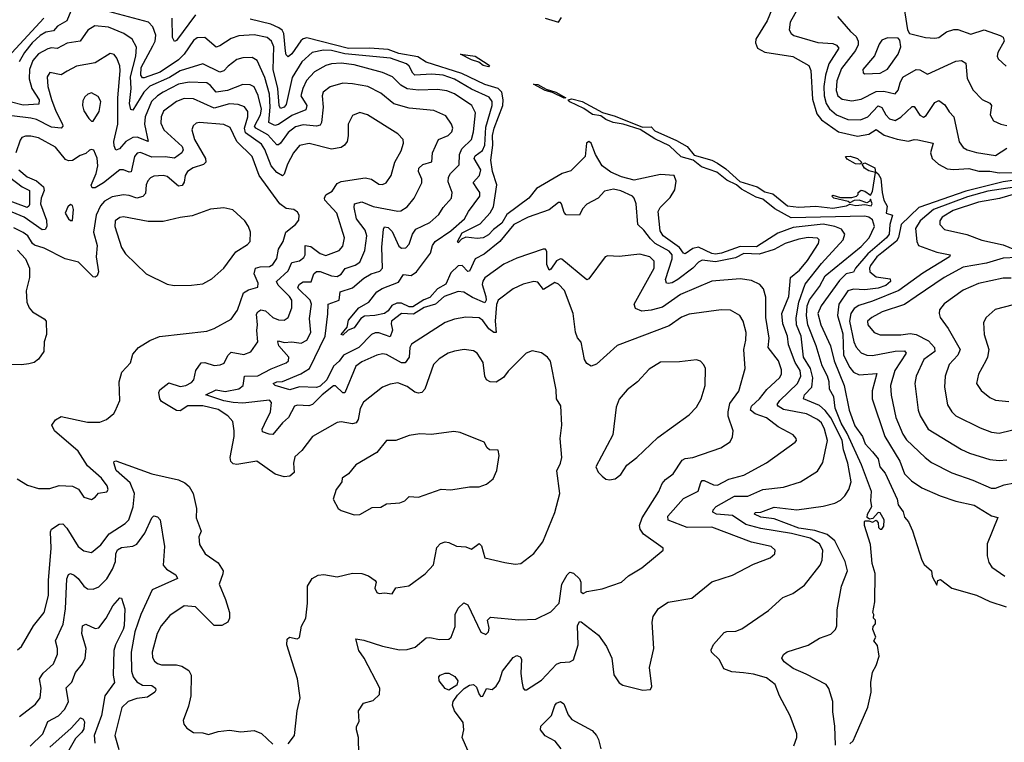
# Model space of a CAD drawing. Extents: x 1443846 to 1577407, y 839182 to 927291.
# Tile 371 of 535: x 1539576 to 1544782, y 868600 to 872418. Entities that reach past the tile are written whole.
import ezdxf

# ---------------------------------------------------------------- set-up
doc = ezdxf.new("R2010")
doc.units = 0

msp = doc.modelspace()

# ---------------------------------------------------------------- linework, layer by layer
at = {"layer": '0CON20XD'}
for points in [[(1544242.2, 872545), (1544270, 872365), (1544280, 872345), (1544365, 872323.1), (1544415, 872320.4), (1544435, 872323.6), (1544476.6, 872353.4), (1544515, 872365.3), (1544535.3, 872365.3), (1544605, 872341.1), (1544675, 872363.9), (1544760, 872335), (1544776.5, 872325), (1544780.9, 872305), (1544747.5, 872245), (1544744.4, 872225), (1544750.2, 872210.2), (1544792.1, 872172.1)], [(1543574.6, 872525), (1543528.2, 872411.8), (1543468.5, 872315), (1543466.2, 872295), (1543476.5, 872266.5), (1543515, 872246.8), (1543663.2, 872223.2), (1543748.9, 872175), (1543758.7, 872148.7), (1543767, 871997), (1543790.5, 871920.5), (1543815, 871889), (1543904.9, 871824.9), (1544005, 871802.8), (1544065, 871813.6), (1544105, 871837.7), (1544147.5, 871807.5), (1544215, 871786.2), (1544275, 871775.3), (1544305, 871785.4), (1544323.8, 871783.8), (1544405, 871765.6), (1544391.5, 871715), (1544400, 871685), (1544433.5, 871655), (1544479.3, 871629.3), (1544515, 871625.7), (1544595, 871631.1), (1544647.9, 871617.9), (1544705, 871617.1), (1544755, 871607.9), (1544835, 871609.6)], [(1543706.9, 872505), (1543650.4, 872405), (1543644.4, 872365), (1543654.2, 872345), (1543668.8, 872335), (1543796.6, 872296.6), (1543875, 872291.6), (1543895, 872283.1), (1543907.2, 872267.2), (1543853.7, 872185), (1543836.1, 872123.9), (1543828.1, 872065), (1543829.2, 872015), (1543840, 871975), (1543857.3, 871947.3), (1543895, 871915.2), (1543955, 871890.2), (1544021.9, 871888.1), (1544061.1, 871905), (1544115, 871962.7), (1544133.6, 871953.6), (1544155, 871914.6), (1544175, 871893.8), (1544205, 871885.4), (1544235, 871903.5), (1544295, 871959.1), (1544305, 871959.1), (1544335, 871913.3), (1544355, 871903.5), (1544368.7, 871911.3), (1544415, 871980), (1544435, 871990), (1544467.8, 871967.7), (1544490.2, 871930.2), (1544514.4, 871904.4), (1544542.7, 871772.7), (1544565, 871742.9), (1544585, 871730), (1544635, 871716.2), (1544735, 871699.5), (1544795, 871739.6)], [(1539855, 872484.4), (1539825, 872411.8), (1539776.2, 872383.8), (1539755, 872358.6), (1539715, 872352.4), (1539685, 872334.4), (1539642.2, 872295), (1539602.3, 872245), (1539572.5, 872195)], [(1542910.5, 871260.5), (1542876.3, 871306.3), (1542844.5, 871335), (1542835.4, 871445.4), (1542825.5, 871475), (1542815.8, 871485.8), (1542755, 871512.8), (1542715, 871522.5), (1542667.7, 871512.3), (1542635, 871474.4), (1542575, 871443.8), (1542552.3, 871417.7), (1542535, 871384.4), (1542465, 871387.5), (1542455, 871398.8), (1542440.5, 871445), (1542435, 871451.9), (1542425, 871451.8), (1542375, 871413.5), (1542264.4, 871375), (1542187.9, 871335), (1542114.7, 871245), (1542031.2, 871178.8), (1541985, 871154), (1541955, 871088.5), (1541945, 871087.5), (1541915, 871118.9), (1541895, 871117.4), (1541855, 871080), (1541829.2, 871020.8), (1541785, 870994.9), (1541745, 870950), (1541712.2, 870937.8), (1541655, 870900.4), (1541635, 870900.1), (1541595, 870919.2), (1541569.5, 870920.5), (1541543.2, 870906.8), (1541525, 870879.2), (1541505, 870865.6), (1541454.2, 870854.2), (1541398.4, 870851.6), (1541380.5, 870839.5), (1541345, 870790), (1541312.1, 870777.9), (1541285, 870750.8), (1541275.8, 870755), (1541307.4, 870792.6), (1541315, 870830.5), (1541369.7, 870895), (1541422.5, 870925), (1541465, 870980), (1541492.3, 870997.7), (1541578.4, 871031.6), (1541605, 871071.5), (1541645, 871066.8), (1541673.2, 871085), (1541747.3, 871185), (1541759.4, 871225), (1541773.3, 871245), (1541855, 871301.6), (1541928.1, 871365), (1541948.4, 871405), (1542009.4, 871485), (1542009.6, 871505), (1541997, 871523), (1541973.2, 871556.8), (1542006.7, 871595), (1542013.9, 871625), (1541979.2, 871685), (1541985, 871698.7), (1542023.7, 871726.3), (1542035.1, 871754.9), (1542040.8, 871849.2), (1542074.4, 871965), (1542073.9, 871985), (1542057.6, 872007.6), (1541965, 872051.3), (1541875, 872103.9), (1541815, 872124.8), (1541755, 872129.7), (1541665.5, 872125.5), (1541654.6, 872134.6), (1541635, 872172.5), (1541620.4, 872185), (1541535.8, 872215), (1541295, 872237.8), (1541225, 872254.9), (1541182.7, 872257.3), (1541122.7, 872245), (1541067.2, 872195), (1541017.5, 872112.5), (1540985, 871970), (1540974.5, 871955), (1540955, 871948.9), (1540947.8, 871965), (1540940.8, 872055), (1540915.8, 872155), (1540918.9, 872275), (1540907.1, 872305), (1540884.4, 872324.4), (1540815, 872338.3), (1540735, 872332.8), (1540695, 872317.8), (1540635, 872278.9), (1540615, 872272.7), (1540555, 872323.8), (1540515, 872322), (1540495, 872307.3), (1540446.2, 872235), (1540415.2, 872205), (1540319.3, 872140.7), (1540235, 872110.3), (1540225, 872110), (1540216.9, 872125), (1540218, 872165), (1540279.4, 872279.4), (1540292, 872305), (1540295.2, 872335.2), (1540280.8, 872380.9), (1540256.9, 872405), (1540045, 872461.7)], [(1540505, 872443.1), (1540405, 872308.6), (1540395, 872302.5), (1540383.2, 872323.2), (1540382.6, 872425)], [(1543900, 872435), (1543967.8, 872355), (1543998.1, 872328.1), (1544009.2, 872305), (1544008.5, 872285), (1543995.1, 872254.9), (1543920.8, 872159.2), (1543896.2, 872095), (1543892.9, 872042.9), (1543900.9, 872015), (1543925, 871997.6), (1543975, 871988.2), (1544025, 871998.6), (1544105, 872038.5), (1544145, 872040.5), (1544205, 872026.7), (1544221.5, 872045), (1544230.9, 872085), (1544245, 872113.3), (1544315, 872153.8), (1544335, 872153.6), (1544375, 872129.5), (1544525, 872198.2), (1544555, 872201.9), (1544578.2, 872188.2), (1544586.3, 872106.3), (1544617.1, 872045), (1544665, 871996.5), (1544705, 871976.9), (1544714.5, 871965), (1544707.5, 871915), (1544725, 871884), (1544763.3, 871865), (1544795, 871859.1)], [(1541785, 872049.8), (1541684.8, 872045.2), (1541625, 872052.9), (1541592, 872072), (1541546.7, 872116.7), (1541495, 872138.3), (1541345, 872179.3), (1541275, 872187.6), (1541225, 872184.2), (1541194.4, 872175), (1541135, 872142.4), (1541092.8, 872097.2), (1541072.3, 872055), (1541062.5, 872015), (1541093.9, 871965), (1541088.3, 871941.7), (1541015, 871911.5), (1540945, 871864.8), (1540925, 871858.4), (1540893.5, 871875), (1540900.7, 871955), (1540897.6, 872025), (1540872.5, 872112.5), (1540831.9, 872201.9), (1540805, 872218), (1540755, 872216.9), (1540725, 872206.6), (1540677.5, 872172.5), (1540655, 872147.1), (1540635, 872140), (1540545, 872184.2), (1540425, 872147.2), (1540367.3, 872112.7), (1540265, 872067), (1540232, 872035), (1540175, 871938.9), (1540163.9, 871943.9), (1540156.2, 871975), (1540165.2, 872055), (1540161.1, 872115), (1540190.7, 872225), (1540193.2, 872273.2), (1540171.2, 872315), (1540126.7, 872345), (1540045, 872378.3), (1539974.1, 872385.9), (1539936.7, 872363.3), (1539895, 872303.9), (1539826.7, 872293.3), (1539775, 872264.7), (1539745, 872269.1), (1539725, 872264.1), (1539675, 872236.7), (1539645, 872201.8), (1539627.5, 872155), (1539626.3, 872105), (1539640.2, 872055), (1539679.8, 871995), (1539677.7, 871972.3), (1539595, 871966.8), (1539525, 871983.4)], [(1539703.8, 872425), (1539535, 872242.7)], [(1543888.9, 868585), (1543886.5, 868685), (1543875, 868760), (1543875.5, 868815), (1543853.7, 868883.7), (1543840.8, 868905), (1543735, 868960.4), (1543665, 868989.6), (1543617.1, 869025), (1543606, 869045), (1543615, 869063.3), (1543633.2, 869076.8), (1543745, 869113.5), (1543805, 869149.4), (1543865, 869171.8), (1543888.9, 869195), (1543896.2, 869215), (1543898.9, 869298.9), (1543920.9, 869425), (1543952.5, 869505), (1543941.1, 869555), (1543885.6, 869665), (1543845, 869697), (1543779.5, 869719.5), (1543695, 869731.9), (1543565, 869780.6), (1543495, 869790), (1543461.1, 869805), (1543465, 869813.8), (1543495, 869816), (1543565, 869842.5), (1543685, 869827.6), (1543825, 869848), (1543885, 869863.8), (1543915, 869879.6), (1543938.8, 869901.2), (1543960, 869935), (1543971.6, 869975), (1543954.4, 870075), (1543931, 870145), (1543924.8, 870195.2), (1543865, 870313.2), (1543835, 870352.8), (1543805, 870379.3), (1543719.6, 870415), (1543725.2, 870435), (1543764.3, 870475.7), (1543768.9, 870525), (1543756.8, 870575), (1543720.3, 870635), (1543707.3, 870745), (1543682.5, 870805), (1543682, 870842), (1543695.1, 870924.9), (1543729.1, 871020.9), (1543815, 871129.8), (1543930.5, 871255), (1543938.6, 871285), (1543920.4, 871310.4), (1543885.4, 871325.4), (1543825, 871337.4), (1543665, 871320.4), (1543585, 871289.2), (1543472.4, 871217.6), (1543385, 871219.2), (1543286.3, 871183.7), (1543255, 871178.8), (1543235, 871182.4), (1543164.6, 871215.4), (1543135, 871209.4), (1543095, 871180.7), (1543085, 871183.3), (1543064.6, 871214.6), (1542978.3, 871275), (1542961.6, 871301.6), (1542952.4, 871405), (1542962.8, 871425), (1543015, 871478.9), (1543040.4, 871519.6), (1543046.4, 871565), (1543036.9, 871595), (1542965, 871600.5), (1542825, 871569), (1542757.7, 871587.7), (1542702.1, 871612.1), (1542655.8, 871645), (1542621.2, 871705), (1542597.9, 871765), (1542585, 871774.5), (1542573.1, 871765), (1542565, 871694.2), (1542490.6, 871619.4), (1542445, 871605.3), (1542309.4, 871525), (1542267.8, 871475), (1542151.4, 871388.6), (1542125, 871342.8), (1542080.3, 871309.7), (1542055, 871281.8), (1542026.7, 871265), (1541995, 871262.1), (1541935, 871268.2), (1541912.4, 871257.6), (1541895, 871238.8), (1541890, 871245), (1541915, 871291.3), (1542011, 871339), (1542063, 871397), (1542080.4, 871429.6), (1542098.9, 871545), (1542076.3, 871615), (1542067.2, 871675), (1542078.2, 871755), (1542075.3, 871805), (1542084.8, 871845.2), (1542130.4, 871965), (1542132.6, 871995), (1542124.9, 872034.9), (1542105, 872053.6), (1542034.8, 872074.8), (1541912.9, 872132.8), (1541725, 872192.7), (1541681.8, 872221.8), (1541580.3, 872239.7), (1541525, 872260.1), (1541425, 872267.2), (1541315, 872265.3), (1541095, 872322.8), (1541075, 872317.3), (1541063.2, 872306.8), (1541015, 872237.5), (1540995, 872221.4), (1540985, 872232.5), (1540980.7, 872250.7), (1540973.4, 872345), (1540963.3, 872363.3), (1540945.8, 872375), (1540903.4, 872393.4), (1540795, 872421.2)], [(1542355, 872426.6), (1542425, 872404.5), (1542441.3, 872428.7)], [(1544045, 872131.1), (1544125, 872134.8), (1544163.7, 872156.3), (1544220, 872235), (1544234.5, 872275), (1544229.7, 872309.7), (1544220.5, 872320.5), (1544165, 872321.1), (1544135, 872308.8), (1544120.8, 872289.2), (1544095, 872227.3), (1544034.4, 872155), (1544035, 872136.7), (1544045, 872131.1)], [(1541369.2, 868535), (1541367.1, 868625), (1541356, 868665), (1541356.7, 868683.3), (1541370.7, 868709.3), (1541366.7, 868765), (1541393.3, 868806.7), (1541445, 868820), (1541478.3, 868851.7), (1541480, 868885), (1541397.5, 869045), (1541370, 869085), (1541353.8, 869146.2), (1541395, 869140), (1541495, 869107.7), (1541585, 869087.8), (1541625, 869090.8), (1541667.3, 869102.7), (1541725, 869152), (1541745, 869153.8), (1541795, 869142.9), (1541845.5, 869144.5), (1541858.1, 869155), (1541878, 869212), (1541878.8, 869275), (1541895, 869308.1), (1541925, 869336), (1541945, 869326), (1542015, 869181.9), (1542040.7, 869169.3), (1542055, 869182.5), (1542057.9, 869202.1), (1542049.2, 869245), (1542065, 869261.4), (1542215, 869247.3), (1542305, 869250), (1542385, 869288.2), (1542429.1, 869335), (1542442.3, 869435), (1542470, 869485), (1542485, 869498), (1542505, 869493.8), (1542535, 869463.8), (1542542.9, 869445), (1542542.9, 869395), (1542555, 869386), (1542575, 869395.8), (1542655, 869410.6), (1542758.8, 869445), (1542795, 869479.2), (1542865, 869522), (1542977.5, 869615), (1542977.5, 869625), (1542966.7, 869635), (1542875, 869700), (1542856.8, 869725), (1542852.4, 869745), (1542866.7, 869785), (1542954.6, 869925), (1542973, 869967), (1542991, 869989), (1543031.6, 870018.4), (1543079.2, 870090.9), (1543095, 870100), (1543135, 870103.8), (1543283.8, 870155), (1543332.6, 870187.4), (1543345.5, 870214.5), (1543348.9, 870245), (1543322.4, 870322.4), (1543322.4, 870345), (1543331, 870389), (1543377.9, 870455), (1543411.1, 870575), (1543404.6, 870675), (1543416.1, 870725), (1543417.3, 870765), (1543401.2, 870825), (1543384.3, 870855), (1543335, 870883.3), (1543284.5, 870885.5), (1543115, 870862), (1543075, 870846.8), (1543009.6, 870800.4), (1542735, 870695.5), (1542625, 870597.1), (1542597.3, 870587.3), (1542575, 870600.8), (1542561.5, 870621.5), (1542545, 870713.3), (1542525, 870736.2), (1542515, 870766.2), (1542501.7, 870865), (1542456.4, 870986.4), (1542425, 871020), (1542405, 871029.1), (1542345, 870992.6), (1542315, 871030.6), (1542295, 871035.3), (1542238.8, 871021.2), (1542185, 870996), (1542105, 870936.5), (1542097.3, 870912.7), (1542090.3, 870825), (1542095.3, 870765), (1542082.5, 870765), (1542055.7, 870785), (1542025, 870828.4), (1542005, 870842.7), (1541935, 870846), (1541875.3, 870834.7), (1541825, 870817.3), (1541646.9, 870703.1), (1541638.4, 870685), (1541634.8, 870635), (1541615, 870605.2), (1541595, 870605.2), (1541515, 870649.4), (1541495, 870652.5), (1541465, 870644.7), (1541385, 870609.3), (1541353.5, 870586.5), (1541295, 870445.5), (1541285, 870445.4), (1541245, 870482.7), (1541235, 870484), (1541174.7, 870435), (1541125, 870384.1), (1541105, 870376.9), (1541045, 870380.7), (1541029.4, 870375), (1540996.6, 870315), (1540965, 870287.4), (1540915, 870226.4), (1540895, 870227.1), (1540859.8, 870239.8), (1540857.3, 870255), (1540870.1, 870279.9), (1540902.2, 870345), (1540907.1, 870395), (1540897.6, 870407.6), (1540755, 870391.6), (1540705, 870394.3), (1540655, 870403.1), (1540560, 870435), (1540615, 870462.8), (1540662.4, 870452.4), (1540735, 870466.9), (1540758.4, 870485), (1540765.4, 870534.6), (1540835, 870536.4), (1540905, 870573), (1540985.6, 870605), (1540997.1, 870615), (1540999.4, 870635), (1540946.8, 870695), (1540940.8, 870715), (1540945, 870720.5), (1540975, 870712.8), (1541015, 870716.1), (1541065, 870708.6), (1541095, 870723.9), (1541115.7, 870765), (1541108.7, 870838.7), (1541119.4, 870915), (1541112.2, 870935), (1541050.8, 870995), (1541045.9, 871005), (1541055, 871019.6), (1541075, 871033.4), (1541117.3, 871032.7), (1541131.5, 871075), (1541145, 871087.1), (1541165, 871086.9), (1541225, 871063.6), (1541255, 871061.7), (1541275, 871073.8), (1541297.2, 871102.8), (1541349.9, 871120.1), (1541375, 871136.5), (1541401.5, 871198.5), (1541411.4, 871275), (1541403.5, 871305), (1541357.3, 871365), (1541344.1, 871425.9), (1541345.4, 871444.6), (1541385.3, 871455.3), (1541445, 871431.2), (1541575, 871405.3), (1541592, 871408), (1541625, 871428.9), (1541662.2, 871475), (1541703.1, 871555), (1541701.6, 871575), (1541684.7, 871615), (1541686.3, 871633.7), (1541707.4, 871652.6), (1541755, 871666.7), (1541758.9, 871715), (1541790.6, 871785), (1541841.1, 871805), (1541860.8, 871825), (1541865.3, 871845), (1541860, 871865), (1541829.9, 871909.9), (1541765, 871937.2), (1541635, 871950), (1541555, 871972.7), (1541485, 872029.6), (1541417.5, 872065), (1541335, 872079.7), (1541285, 872081.8), (1541217.7, 872062.3), (1541181.1, 872035), (1541174.6, 872015), (1541180, 871955), (1541172.5, 871875), (1541165, 871860), (1541144.7, 871855.3), (1541075, 871861.7), (1541035, 871850.8), (1540995, 871822.5), (1540954.6, 871765), (1540945, 871756.1), (1540935, 871756.8), (1540888.9, 871808.9), (1540824.3, 871844.3), (1540818.4, 871855), (1540848.7, 871915), (1540854, 871945), (1540836.7, 872016.7), (1540815, 872063.5), (1540794, 872074), (1540755, 872074.7), (1540675, 872043), (1540615, 872034.7), (1540585, 872069.7), (1540565, 872083.6), (1540471.9, 872088.1), (1540415, 872077.5), (1540333.9, 872035), (1540304.1, 872015.9), (1540272.3, 871985), (1540239.3, 871905), (1540235.2, 871865), (1540255.4, 871774.6), (1540196.4, 871796.4), (1540175, 871795.6), (1540136.5, 871773.5), (1540104.3, 871735), (1540085, 871728.6), (1540075, 871751.2), (1540073.6, 871775), (1540094.4, 871865), (1540095.5, 872005), (1540106.8, 872146.8), (1540105, 872173.8), (1540090.5, 872215), (1540075, 872233.1), (1540055, 872238.5), (1539975, 872190), (1539877.1, 872172.9), (1539826.7, 872145), (1539795, 872126.9), (1539735, 872139.4), (1539721.1, 872115), (1539724.7, 872065), (1539744.7, 871995.3), (1539767.1, 871935), (1539802.7, 871865), (1539804.4, 871855), (1539796.2, 871845), (1539745, 871850.6), (1539665, 871889.8), (1539635, 871897.3), (1539535, 871909.1)], [(1542055, 872169.2), (1542027.1, 872175), (1542003, 872193), (1541964.3, 872205), (1541907.5, 872235), (1541985, 872224.6), (1542048.2, 872185), (1542060, 872175), (1542055, 872169.2)], [(1542455, 872002.5), (1542393, 872033), (1542355, 872043.8), (1542293, 872077), (1542315, 872076), (1542360.3, 872050.3), (1542411.2, 872035), (1542463.3, 872005), (1542455, 872002.5)], [(1539965, 871881.2), (1539996.7, 871933.3), (1540004.4, 871985), (1539991.7, 872011.7), (1539955, 872031.4), (1539936.2, 872025), (1539920.2, 872009.8), (1539910.2, 871989.8), (1539907.5, 871965), (1539915, 871936.2), (1539940.8, 871895), (1539955, 871881.2), (1539965, 871881.2)], [(1541946.3, 868556.3), (1541916.2, 868625), (1541924.7, 868665.3), (1541920.9, 868705), (1541875.8, 868765), (1541863.8, 868795), (1541868.4, 868815), (1541890.7, 868849.3), (1541925.3, 868884.7), (1541955, 868902.2), (1541975, 868904.4), (1541990.8, 868890.8), (1542005, 868852.5), (1542015, 868842.2), (1542025, 868843.3), (1542045, 868883.3), (1542075, 868878.5), (1542095, 868895.5), (1542112.8, 868925), (1542129.4, 868975), (1542185, 869048), (1542205, 869058.8), (1542222, 869052), (1542228.7, 869038.7), (1542225.4, 868965), (1542230.2, 868920.2), (1542238.8, 868885), (1542245, 868876.7), (1542255, 868876.7), (1542335, 868928.5), (1542415, 869012.2), (1542435, 869020.6), (1542485, 869025.6), (1542504.4, 869035.6), (1542529.2, 869115), (1542524.6, 869215.4), (1542535, 869237.1), (1542545, 869235.7), (1542636.3, 869166.4), (1542679.5, 869105), (1542706.7, 869045), (1542716.6, 868956.6), (1542745, 868913.3), (1542765, 868901.2), (1542870, 868875), (1542910.7, 868879.3), (1542918.8, 868895), (1542905.8, 868995), (1542928, 869095), (1542920.8, 869235), (1542925.8, 869265), (1542953, 869307), (1543005, 869340), (1543129.1, 869360.9), (1543235, 869448), (1543345, 869482.5), (1543455, 869540), (1543543.3, 869575), (1543568.8, 869595), (1543571.2, 869615), (1543548.8, 869635), (1543445, 869656.9), (1543235, 869736.7), (1543105, 869734.8), (1543003.9, 869773.9), (1543002.9, 869795), (1543085, 869887.5), (1543163.5, 869926.5), (1543176.9, 869973.1), (1543185, 869982.2), (1543195, 869982.9), (1543245, 869959.2), (1543265, 869958.8), (1543325, 869990.7), (1543405, 870011.8), (1543525, 870076.5), (1543676.2, 870185), (1543683.8, 870195), (1543682, 870205), (1543665, 870224.2), (1543587.1, 870267.1), (1543523.9, 870313.9), (1543464.5, 870334.5), (1543440, 870355), (1543445.4, 870375), (1543487.6, 870415), (1543526.2, 870463.8), (1543593.8, 870525), (1543603.2, 870545), (1543603, 870567), (1543587.3, 870615), (1543533.9, 870685), (1543538.9, 870735), (1543521.1, 870845), (1543521.3, 870951.3), (1543508.5, 870995), (1543489.1, 871019.1), (1543445, 871039.1), (1543385, 871049.2), (1543235, 871036.9), (1543069.1, 870965), (1542975, 870899.3), (1542915, 870883.1), (1542865, 870877.6), (1542831.7, 870891.7), (1542824.7, 870915), (1542931.3, 871105), (1542931.3, 871141.3), (1542907.1, 871165), (1542855, 871178), (1542745, 871167.1), (1542685, 871170.8), (1542671.2, 871165), (1542585, 871048.6), (1542575, 871042.9), (1542443.1, 871153.1), (1542435, 871154.7), (1542415, 871143.9), (1542385, 871098.9), (1542374.8, 871094.8), (1542364, 871124), (1542363.2, 871193.2), (1542355.3, 871205.3), (1542344.6, 871205.4), (1542205, 871157.7), (1542135, 871125.4), (1542036.2, 871053.8), (1542025, 871036.9), (1542022.1, 871017.9), (1542040.7, 870955), (1542041.7, 870935), (1542035, 870922.2), (1541970, 870950), (1541925, 870978.4), (1541895, 870981.5), (1541820, 870955), (1541774.9, 870915.1), (1541715, 870896.4), (1541658.7, 870861.3), (1541595, 870864.7), (1541541.3, 870825), (1541539.9, 870809.9), (1541547.4, 870777.4), (1541535, 870741.9), (1541475, 870763.3), (1541455, 870763.3), (1541436.4, 870755), (1541369.3, 870685), (1541288.7, 870645), (1541265, 870613.8), (1541235, 870587.7), (1541199.9, 870515), (1541165, 870480.6), (1541145, 870475.1), (1541055, 870478.7), (1541005, 870461.2), (1540926, 870485), (1540916.7, 870495), (1540935, 870504.6), (1540965, 870505.8), (1541063.1, 870546.9), (1541109.1, 870575), (1541190.8, 870745), (1541205.9, 870864.1), (1541206.2, 870913.8), (1541264.4, 870935), (1541270.9, 870979.1), (1541335, 871000.8), (1541395, 871051.6), (1541435, 871074.3), (1541480.8, 871089.1), (1541494, 871105), (1541490.8, 871215), (1541499.1, 871310.9), (1541505, 871324), (1541525, 871319.1), (1541545, 871297.8), (1541580.5, 871220.5), (1541595, 871210.8), (1541617.5, 871212.5), (1541635, 871232), (1541652.9, 871285), (1541669.9, 871310.1), (1541745, 871345.4), (1541791.9, 871388.1), (1541814.4, 871425), (1541859.2, 871475), (1541862.5, 871505), (1541841.6, 871561.6), (1541842.9, 871585), (1541854.7, 871605.3), (1541899.2, 871650.8), (1541901.6, 871705), (1541914.1, 871735.9), (1541965.3, 871785), (1541975.6, 871825), (1541986.3, 871925), (1541967.1, 871965), (1541875, 872026.8), (1541835, 872041.2), (1541785, 872049.8)], [(1542026.5, 870606.5), (1541994, 870655), (1541975, 870668.1), (1541925.4, 870675.4), (1541875, 870666.6), (1541841.4, 870655), (1541794, 870625), (1541764.6, 870595.4), (1541717.3, 870465), (1541701.9, 870448.1), (1541685, 870444.7), (1541665, 870449.7), (1541625, 870479.2), (1541575, 870499.2), (1541535, 870492.7), (1541495, 870475.6), (1541393.2, 870396.8), (1541376.4, 870363.6), (1541365.3, 870304.7), (1541355, 870287.8), (1541335, 870283.2), (1541276.6, 870293.4), (1541255, 870289.4), (1541124.4, 870215), (1541068.3, 870141.7), (1541031.4, 870108.6), (1541023.1, 870075), (1541027.3, 870025), (1541005, 870006.4), (1540975, 870002.2), (1540926.9, 870016.9), (1540830, 870085), (1540725, 870067.3), (1540705, 870071.1), (1540693.3, 870083.3), (1540689.3, 870105), (1540710.8, 870215), (1540710.5, 870245), (1540702.9, 870295), (1540677.1, 870325), (1540625, 870358.6), (1540545, 870378.1), (1540465, 870376.9), (1540425, 870351.3), (1540405, 870352.8), (1540325, 870400.8), (1540316.5, 870415), (1540312.2, 870447.8), (1540317.4, 870462.6), (1540365, 870498.5), (1540425, 870479.1), (1540455, 870484.1), (1540485, 870501.1), (1540496.6, 870515), (1540508, 870565), (1540535, 870603.8), (1540555, 870606.6), (1540605, 870590.9), (1540636.6, 870593.4), (1540656.5, 870603.5), (1540676.4, 870643.6), (1540695, 870660.4), (1540761.9, 870648.1), (1540797.4, 870662.6), (1540835.4, 870715), (1540830.4, 870775), (1540834, 870805), (1540828.5, 870861.5), (1540835.4, 870875), (1540851.2, 870885), (1540875, 870879.7), (1540915, 870844.7), (1540945, 870831.1), (1540975, 870830), (1540995.6, 870845), (1541015.4, 870895), (1541014.6, 870935), (1541003.4, 870955), (1540942.5, 871015), (1540934.7, 871035), (1540995, 871090.4), (1541015, 871135.3), (1541055, 871143.4), (1541079.1, 871160.9), (1541086, 871175), (1541085.4, 871224.6), (1541115, 871219.6), (1541165, 871182.7), (1541195, 871172), (1541265, 871199.1), (1541285, 871220.8), (1541292.9, 871265), (1541253.1, 871395), (1541190.3, 871465), (1541187.8, 871475), (1541195, 871491.8), (1541227.7, 871512.3), (1541255, 871552.9), (1541275, 871562.3), (1541402.1, 871582.1), (1541435.9, 871575.9), (1541475, 871548.6), (1541495, 871546.9), (1541513.6, 871556.4), (1541539.4, 871595), (1541559.5, 871665), (1541593.6, 871725), (1541605.7, 871765), (1541604.2, 871785), (1541574.6, 871814.6), (1541415, 871914.3), (1541375, 871926.9), (1541335, 871910.8), (1541312.7, 871865), (1541313.6, 871803.6), (1541307.9, 871775), (1541293.5, 871755), (1541275, 871743.1), (1541225, 871734.2), (1541105.9, 871764.1), (1541055, 871753.3), (1541023.1, 871715), (1540992.4, 871655), (1540975, 871601.4), (1540965, 871592.2), (1540935, 871611.2), (1540904.9, 871644.9), (1540872.5, 871732.5), (1540855, 871760.8), (1540769.6, 871819.6), (1540764.9, 871845), (1540783, 871905), (1540782, 871932), (1540765, 871956.9), (1540730.5, 871970.5), (1540685, 871973.5), (1540605, 871950.9), (1540495, 871999.8), (1540445, 872000.7), (1540404.6, 871985), (1540337.2, 871935), (1540323.6, 871905), (1540321.5, 871871.5), (1540337.5, 871835), (1540435, 871747.7), (1540439.7, 871730.3), (1540432.5, 871715), (1540393.9, 871686.1), (1540345, 871693.5), (1540275, 871692), (1540215, 871716.2), (1540197.1, 871712.9), (1540183.5, 871695), (1540165, 871613.5), (1540155, 871612.2), (1540125, 871625.2), (1540105, 871624.7), (1540019.6, 871555), (1539975, 871530), (1539958.9, 871528.9), (1539953.3, 871543.3), (1539980.6, 871605), (1539988.8, 871645), (1539985, 871686.7), (1539967.9, 871727.9), (1539955, 871732), (1539945, 871727.5), (1539925, 871710), (1539895, 871700.6), (1539854.5, 871674.5), (1539835, 871671.5), (1539818.7, 871678.7), (1539764.8, 871744.8), (1539675, 871793.1), (1539635, 871802.7), (1539607.6, 871802.4), (1539587.5, 871795), (1539578.7, 871781.3), (1539555.6, 871715)], [(1543965, 868592), (1543981.9, 868608.1), (1543995.8, 868635), (1544060, 868785), (1544077.5, 868865), (1544076.2, 868915), (1544085, 868970), (1544103.8, 869005), (1544120, 869055), (1544111.7, 869111.7), (1544092.5, 869135), (1544102.5, 869155), (1544087.5, 869195), (1544088.3, 869211.7), (1544100, 869225), (1544100, 869245), (1544090, 869255), (1544092.5, 869275), (1544087.5, 869285), (1544098, 869342), (1544099.3, 869490.7), (1544084, 869545), (1544074, 869645), (1544043.3, 869745), (1544042.5, 869765), (1544045, 869770), (1544065, 869770), (1544085, 869763.3), (1544105, 869772.5), (1544115, 869760), (1544116.2, 869735), (1544125, 869726.2), (1544135, 869726.2), (1544145, 869742.5), (1544146.7, 869775), (1544125, 869811.2), (1544115, 869813.3), (1544087.5, 869782.5), (1544068.3, 869778.3), (1544057.5, 869787.5), (1544058.8, 869805), (1544081.2, 869845), (1544076.2, 869875), (1544079.2, 869925), (1544026.9, 870065), (1543951.2, 870231.2), (1543919.2, 870285), (1543887.6, 870365), (1543881.1, 870425), (1543856.9, 870465), (1543856.4, 870505), (1543847.6, 870535), (1543818.3, 870588.3), (1543787.1, 870695), (1543743.8, 870805), (1543735.7, 870855), (1543739.9, 870905), (1543752.5, 870937.4), (1543805, 871008.2), (1543835.2, 871065), (1544025, 871218.6), (1544067.9, 871265), (1544095.8, 871324.2), (1544085, 871360), (1544065, 871374.6), (1544045, 871380.3), (1543655, 871370.8), (1543568.7, 871418.7), (1543505, 871468.7), (1543470.2, 871480.2), (1543392.9, 871522.9), (1543365.9, 871545.9), (1543315, 871569.2), (1543262.1, 871612.1), (1543180.7, 871640.7), (1543137.1, 871675), (1543073.5, 871693.5), (1543011.6, 871751.6), (1542935, 871787.6), (1542857.2, 871837.2), (1542766.2, 871866.2), (1542714.2, 871875), (1542675, 871889.7), (1542649.2, 871909.1), (1542605, 871917.1), (1542559.4, 871949.4), (1542485, 871984.6), (1542476.2, 871995), (1542495, 872000.4), (1542550.8, 871985), (1542656.6, 871926.6), (1542725, 871908.6), (1542869.4, 871849.4), (1542915, 871850.8), (1542935, 871830.4), (1543049.3, 871779.3), (1543105, 871747.2), (1543141.3, 871701.3), (1543235.2, 871675.2), (1543265, 871660.4), (1543310.4, 871630.4), (1543383.2, 871563.2), (1543475, 871534.8), (1543515, 871507.6), (1543557.4, 871497.4), (1543635, 871434.8), (1543695, 871426.8), (1543785, 871433.1), (1543875, 871421.8), (1543947.5, 871435), (1543965, 871443.8), (1543996.1, 871436.1), (1544045, 871441.2), (1544077.5, 871435), (1544083.3, 871445), (1544075, 871470), (1544071.2, 871458.8), (1544055, 871450), (1544015, 871463.3), (1543988.3, 871461.7), (1543965, 871450), (1543957, 871457), (1543880, 871475), (1543870, 871485), (1543875, 871490), (1543915, 871477.5), (1543975, 871477.5), (1544000, 871485), (1544010, 871495), (1544010, 871505), (1544025, 871517.5), (1544045, 871512.5), (1544075, 871490), (1544085, 871510), (1544100, 871610), (1544065, 871618.6), (1544043.4, 871633.4), (1544030, 871655), (1544045, 871660.8), (1544098, 871635), (1544100, 871610), (1544105, 871612.5), (1544115, 871604), (1544128.2, 871578.2), (1544135.7, 871505), (1544144.5, 871464.5), (1544163, 871433), (1544156.7, 871395), (1544190, 871385), (1544176.1, 871335), (1544172.5, 871285), (1544158.3, 871265), (1544059.9, 871180.1), (1543995.3, 871105), (1543985, 871084.4), (1543945, 871075.4), (1543910, 871040), (1543813.3, 870905), (1543796, 870865), (1543811.8, 870805), (1543863.7, 870693.7), (1543883.2, 870615), (1543935.6, 870485), (1543961.8, 870355), (1543991.4, 870271.4), (1544032, 870215), (1544047, 870177), (1544084.5, 870134.5), (1544115, 870096.7), (1544124.2, 870055), (1544151.1, 870021.1), (1544216, 869885), (1544220.6, 869855), (1544247.3, 869817.3), (1544255, 869790), (1544274.5, 869764.5), (1544297.2, 869717.2), (1544345, 869561.2), (1544358.3, 869538.3), (1544396.1, 869506.1), (1544401.2, 869475), (1544425, 869430), (1544430, 869455), (1544445, 869460), (1544505, 869413.8), (1544635, 869376.2), (1544705, 869343.8), (1544792.5, 869315)], [(1539562.4, 869992.4), (1539617.4, 869957.4), (1539675, 869941.4), (1539735, 869941.4), (1539785, 869955.7), (1539855, 869953.1), (1539886.6, 869936.6), (1539915.6, 869895.6), (1539955, 869882.9), (1539975, 869894.2), (1539993.6, 869916.4), (1540036.8, 869923.2), (1540043.1, 869935), (1540039.4, 869955), (1540008.2, 869995), (1539935, 870060), (1539885, 870138.6), (1539760, 870245), (1539746.2, 870275), (1539765, 870303.3), (1539795, 870321.2), (1539935, 870291.3), (1540000.3, 870290.3), (1540034.2, 870305), (1540073.9, 870336.1), (1540081.2, 870348.8), (1540105.6, 870405), (1540101.5, 870505), (1540115.4, 870554.6), (1540161.4, 870605), (1540175, 870650), (1540205, 870686.2), (1540265, 870721.9), (1540315, 870743.1), (1540565, 870772.2), (1540605, 870786.5), (1540694.6, 870835.4), (1540727.5, 870882.5), (1540759.5, 870975), (1540785, 870990.9), (1540835.6, 871005), (1540836.1, 871025), (1540816.4, 871075), (1540822.5, 871105), (1540847.5, 871112.5), (1540896.3, 871113.7), (1540915, 871124.6), (1540935, 871155.7), (1540943.7, 871205), (1540968.8, 871245), (1540983.3, 871295), (1541034.6, 871335.4), (1541052.1, 871357.9), (1541052.9, 871385), (1541045, 871401.2), (1541025, 871414.3), (1540985, 871419.4), (1540951.1, 871445), (1540842.4, 871595), (1540805, 871695.4), (1540724.2, 871775), (1540688.5, 871848.5), (1540655, 871864.1), (1540526.3, 871873.7), (1540509.6, 871870.4), (1540492.8, 871857.2), (1540486.7, 871835), (1540500.6, 871785), (1540558.4, 871685), (1540559.5, 871665), (1540547.9, 871652.1), (1540494.1, 871635.9), (1540462.7, 871615), (1540450.8, 871595), (1540445, 871560), (1540435, 871540.8), (1540415, 871538.9), (1540355, 871590), (1540335, 871594.6), (1540285, 871591.2), (1540267.6, 871582.4), (1540254.2, 871565.8), (1540244.7, 871545), (1540240.6, 871499.4), (1540226.7, 871483.3), (1540195, 871474.7), (1540155, 871489.5), (1540125, 871491.7), (1540065, 871482.6), (1540025, 871458.6), (1540002.6, 871435), (1539980.8, 871385), (1539965.9, 871295), (1539985.4, 871225), (1539980.5, 871165), (1539993.1, 871085), (1539985.4, 871064.6), (1539975, 871056.7), (1539965, 871059.6), (1539886.7, 871136.7), (1539816, 871155), (1539705, 871211.2), (1539655, 871226.9), (1539643.1, 871235), (1539619.1, 871275), (1539595, 871293.9), (1539545, 871317.7)], [(1544015, 871654.2), (1543995, 871655.8), (1543950.3, 871680.3), (1543942.5, 871695), (1543967.2, 871697.2), (1544006.2, 871685), (1544027.5, 871665), (1544023.8, 871656.2), (1544015, 871654.2)], [(1539571.2, 871625), (1539615, 871587.2), (1539665, 871565.8), (1539701.7, 871535), (1539705.2, 871515), (1539689.8, 871475), (1539685.6, 871445), (1539717.9, 871357.9), (1539720.4, 871325), (1539711.5, 871308.5), (1539695, 871307.7), (1539600, 871375), (1539515, 871409.2)], [(1539521.4, 871585), (1539588.9, 871535), (1539628.1, 871515), (1539627.9, 871442.1), (1539625, 871431.8), (1539615, 871425.7), (1539506.1, 871466.1)], [(1544825, 871568.5), (1544775, 871561.8), (1544578.9, 871511.1), (1544330.3, 871425), (1544237.3, 871335), (1544223.2, 871266.8), (1544211.8, 871248.2), (1544133.9, 871186.1), (1544107.2, 871165), (1544075, 871118.2), (1544069.2, 871105), (1544070.8, 871085), (1544105, 871059), (1544178.4, 871048.4), (1544180, 871035), (1544155, 871012.8), (1544115, 870998.9), (1544045, 870990.3), (1543985, 870993.5), (1543955.2, 870984.8), (1543907.8, 870915), (1543899.3, 870855), (1543927.3, 870757.3), (1543930.8, 870645), (1543965, 870579.3), (1543985, 870555.9), (1544015, 870541.2), (1544108, 870548), (1544083.6, 870456.4), (1544083.2, 870415), (1544150, 870215), (1544230.3, 870085), (1544255, 870018.5), (1544291, 869981), (1544345, 869944.6), (1544441.9, 869901.9), (1544525, 869874.2), (1544623.1, 869853.1), (1544715, 869797.1), (1544747.7, 869787.7), (1544691.8, 869648.2), (1544690.4, 869585), (1544699.7, 869549.7), (1544715.3, 869525.3), (1544785, 869478.2)], [(1544835, 871533.6), (1544695, 871511.2), (1544587.9, 871482.2), (1544407.2, 871415), (1544337.5, 871355), (1544312.6, 871315), (1544320, 871245), (1544328.6, 871225), (1544425, 871188.8), (1544495.5, 871175.5), (1544492, 871165), (1544351.9, 871078.1), (1544225, 870987.6), (1544085, 870929.8), (1544012.3, 870907.7), (1543988.8, 870891.2), (1543970.2, 870865), (1543963, 870825), (1543987.1, 870715), (1543998.2, 870688.2), (1544025, 870656.9), (1544054.8, 870644.8), (1544085, 870642.7), (1544204.5, 870665.5), (1544255, 870667.5), (1544262.9, 870655), (1544202.8, 870565), (1544180, 870485), (1544183.2, 870433.2), (1544208.1, 870315), (1544245, 870226.9), (1544265, 870197.5), (1544363.9, 870103.9), (1544397.7, 870077.7), (1544505, 870022.7), (1544615, 869985.3), (1544712.4, 869942.4), (1544735, 869942.2), (1544780.6, 869959.4), (1544835, 869970.3)], [(1544895, 871513), (1544757, 871473), (1544645, 871453.8), (1544511.1, 871408.9), (1544454.1, 871375), (1544441.8, 871355), (1544440.8, 871335), (1544465, 871308.8), (1544583.2, 871283.2), (1544662.2, 871252.2), (1544775, 871228.8), (1544835, 871204.2)], [(1539845, 871356.7), (1539855, 871357.5), (1539861.1, 871415), (1539855, 871436), (1539845, 871441.2), (1539830.3, 871429.7), (1539816, 871395), (1539835, 871366.2), (1539845, 871356.7)], [(1540393, 871013), (1540485, 871014.4), (1540545, 871021.9), (1540591.3, 871048.7), (1540655, 871104.2), (1540718, 871192), (1540780.7, 871229.3), (1540794.2, 871245), (1540795.6, 871295.6), (1540785.6, 871325.6), (1540765.6, 871355.6), (1540702.3, 871412.3), (1540655, 871423.8), (1540585, 871416), (1540488.6, 871381.4), (1540425, 871373.3), (1540335, 871351.8), (1540255, 871351.1), (1540124.6, 871375.4), (1540105, 871373.3), (1540081.1, 871355), (1540078.8, 871325), (1540114.6, 871214.6), (1540135, 871180.8), (1540244.6, 871074.6), (1540355, 871020), (1540393, 871013)], [(1543668.9, 868581.1), (1543684.4, 868625), (1543684.4, 868645), (1543650.2, 868740.2), (1543593.1, 868845), (1543570.8, 868905), (1543525, 868940), (1543455, 868960.4), (1543402.6, 868967.4), (1543341.1, 868971.1), (1543298.1, 868988.1), (1543275.6, 869035), (1543234.3, 869075), (1543232.4, 869087.6), (1543243.7, 869116.3), (1543300.5, 869179.5), (1543315, 869185.5), (1543363.2, 869186.8), (1543395, 869199.2), (1543535, 869295.8), (1543611.2, 869365), (1543663.7, 869386.3), (1543725, 869429.2), (1543809.1, 869535), (1543818.5, 869561.5), (1543823.1, 869615), (1543805, 869647.6), (1543755, 869677.4), (1543657.3, 869702.7), (1543495, 869728.8), (1543415, 869750.7), (1543345, 869797.3), (1543260.8, 869805), (1543241.4, 869815), (1543242.1, 869827.9), (1543258.1, 869845), (1543355, 869900.6), (1543425, 869900), (1543505, 869935.7), (1543615, 869947.8), (1543704.6, 869975.4), (1543795, 870032.9), (1543822.1, 870077.9), (1543847.6, 870195), (1543831.6, 870255), (1543815, 870288.4), (1543795, 870306.1), (1543735.6, 870335), (1543615, 870357.9), (1543586.2, 870375), (1543581.8, 870385), (1543595.3, 870405), (1543689.2, 870495), (1543706.7, 870535), (1543702.2, 870565), (1543675.7, 870605.7), (1543640.5, 870700.5), (1543635.2, 870745), (1543611.3, 870811.3), (1543605.3, 870865.3), (1543642.7, 870955), (1543651.4, 871055), (1543698.7, 871095), (1543740.8, 871145), (1543799.6, 871235), (1543802.9, 871255), (1543795, 871262.9), (1543745, 871266.5), (1543695, 871257.3), (1543624, 871236), (1543565, 871203.6), (1543485, 871178), (1543405, 871181.7), (1543359.8, 871160.2), (1543255, 871137.8), (1543183.6, 871146.4), (1543165, 871137.2), (1543134.6, 871105.4), (1543055, 871044.2), (1543025, 871027.1), (1543005, 871023.2), (1542995, 871025.8), (1542991.2, 871045), (1543026.4, 871155), (1543025.8, 871175), (1543010, 871195), (1542936, 871236), (1542910.5, 871260.5)], [(1539565, 871199.5), (1539606.7, 871155), (1539627.5, 871105), (1539628.8, 871055), (1539610.4, 870985), (1539614.5, 870925), (1539626.9, 870895), (1539644.3, 870875), (1539705, 870837.5), (1539715.8, 870825), (1539717.5, 870755), (1539705.8, 870715), (1539702.9, 870665), (1539675.7, 870624.3), (1539652.7, 870607.3), (1539625, 870599.2), (1539585, 870593.3), (1539535, 870596.7)], [(1544848.1, 871161.9), (1544775, 871157.6), (1544688.6, 871131.4), (1544565, 871109.6), (1544464.2, 871055.8), (1544315, 870954.7), (1544255, 870912.1), (1544136.9, 870875), (1544081.1, 870845), (1544059.1, 870825), (1544059.5, 870805), (1544094.4, 870765), (1544125, 870752.7), (1544235, 870752.5), (1544285, 870758.9), (1544315, 870754.8), (1544381.4, 870721.4), (1544412.8, 870685), (1544415.2, 870664.8), (1544357.2, 870622.8), (1544316.2, 870535), (1544308.5, 870495), (1544326.2, 870355), (1544337.3, 870325), (1544379.1, 870255), (1544555, 870146.2), (1544597.4, 870127.4), (1544705, 870094.6), (1544755, 870088.5), (1544795, 870092.9)], [(1544817.3, 871052.7), (1544775, 871051.3), (1544645, 871023.9), (1544565, 870989.5), (1544464.1, 870915.9), (1544440, 870885), (1544436.9, 870865), (1544441.9, 870845), (1544485.9, 870785.9), (1544548.8, 870675), (1544536.9, 870645), (1544490, 870595), (1544469.6, 870535), (1544466, 870476), (1544481.9, 870381.9), (1544504.4, 870345), (1544525, 870324.6), (1544655, 870260.5), (1544715, 870237.9), (1544755, 870232.7), (1544885, 870265.3)], [(1544924.6, 870935.4), (1544734, 870886), (1544686.3, 870843.7), (1544672.2, 870817.8), (1544675.5, 870755), (1544700, 870675), (1544693.5, 870635), (1544683.5, 870615), (1544645.6, 870545), (1544635.6, 870495), (1544659.1, 870459.1), (1544705, 870421.4), (1544735, 870408.1), (1544805, 870400.5)], [(1540995, 868591.2), (1541029.2, 868635), (1541043.1, 868765), (1541058.6, 868835), (1541044.3, 868935), (1540988.6, 869115), (1540990, 869145), (1541002.5, 869155), (1541043.3, 869146.7), (1541055.9, 869154.1), (1541066.1, 869213.9), (1541088.1, 869255), (1541097.5, 869335), (1541097.1, 869425), (1541123.1, 869465), (1541155, 869482.9), (1541185, 869486.7), (1541254.4, 869474.4), (1541336.4, 869493.6), (1541385, 869491.2), (1541419.8, 869479.8), (1541456.2, 869455), (1541460.8, 869445), (1541454.3, 869414.3), (1541465, 869391.2), (1541475.9, 869385.9), (1541505, 869390), (1541545, 869384), (1541564, 869416), (1541634.2, 869425.8), (1541719.7, 869490.3), (1541763.1, 869536.9), (1541781.5, 869628.5), (1541800.2, 869649.8), (1541825, 869659.2), (1541845, 869655.7), (1541885, 869635.8), (1541935, 869632.9), (1541965, 869620), (1542005, 869650.5), (1542018.2, 869638.2), (1542035, 869574.3), (1542140.7, 869549.3), (1542195, 869540), (1542225, 869544), (1542295, 869598), (1542341.3, 869658.7), (1542406, 869814), (1542432.3, 869915), (1542415.7, 870034.3), (1542435.7, 870075), (1542442, 870105), (1542433.1, 870205), (1542442.5, 870275), (1542437.3, 870377.3), (1542414.6, 870414.6), (1542411.7, 870461.7), (1542382.9, 870612.9), (1542366.2, 870635), (1542335, 870658), (1542285, 870668), (1542254.2, 870655.8), (1542159.3, 870560.7), (1542133.2, 870526.8), (1542095, 870502.9), (1542064.2, 870504.2), (1542044.6, 870515), (1542036.1, 870535), (1542026.5, 870606.5)], [(1542695, 869985.8), (1542725, 869991.2), (1542755, 870014), (1542786.4, 870063.6), (1542839.2, 870105), (1542950.6, 870209.4), (1543115, 870330), (1543155, 870371.2), (1543179.4, 870415), (1543199.5, 870485), (1543202, 870575), (1543194.1, 870594.1), (1543175, 870613.3), (1543155, 870620), (1543065, 870609.2), (1542965, 870607.5), (1542905, 870572), (1542843.3, 870505), (1542787.9, 870462.1), (1542745, 870413.3), (1542729.1, 870370.9), (1542712.9, 870225), (1542621.9, 870055), (1542635, 870026.2), (1542656, 870005), (1542675, 869990.8), (1542695, 869985.8)], [(1541345, 869801.2), (1541375, 869803.8), (1541439.5, 869840.5), (1541485, 869842.5), (1541515, 869860), (1541585.8, 869864.2), (1541612.5, 869875), (1541635, 869897.5), (1541685, 869894.2), (1541805, 869936.9), (1541855, 869934.2), (1541955, 869950), (1542005, 869950), (1542045, 869963.3), (1542078.8, 869991.2), (1542098, 870035), (1542110.8, 870115), (1542105, 870142.5), (1542060, 870145), (1542047.5, 870155), (1542032.5, 870185), (1541905, 870236), (1541872.3, 870242.3), (1541754.2, 870225.8), (1541691.2, 870228.8), (1541635, 870220), (1541565, 870194), (1541515.9, 870194.1), (1541465, 870131.2), (1541353.8, 870065), (1541315, 870018.6), (1541281.2, 869995), (1541278.8, 869975), (1541261.7, 869951.7), (1541250, 869935), (1541234, 869885), (1541260, 869835), (1541275, 869823.8), (1541345, 869801.2)], [(1539565, 869088), (1539585, 869105.8), (1539649.6, 869215), (1539706.1, 869285), (1539729.2, 869375), (1539729.2, 869455), (1539742.7, 869625), (1539739.1, 869710.9), (1539745, 869725.7), (1539785, 869752.5), (1539805, 869753.3), (1539825, 869731.9), (1539885.4, 869635), (1539915, 869610.9), (1539955, 869602.9), (1540005, 869642.9), (1540048.7, 869701.3), (1540133.1, 869755), (1540152.5, 869775), (1540176.4, 869843.6), (1540183.9, 869915), (1540160.2, 869970.2), (1540086.5, 870035), (1540074.4, 870075.6), (1540076.1, 870083.9), (1540085, 870087.1), (1540275, 870018), (1540415, 869987.1), (1540450, 869970), (1540471.5, 869951.5), (1540493.6, 869915), (1540511.5, 869835), (1540509.4, 869785), (1540536.2, 869715), (1540524.1, 869685.9), (1540526, 869645), (1540557.1, 869595), (1540625, 869548.5), (1540651.1, 869505), (1540650.8, 869489.2), (1540630.6, 869435), (1540664.6, 869355), (1540685.6, 869285), (1540685.7, 869255), (1540675.8, 869235), (1540645, 869216.9), (1540605, 869216.9), (1540505, 869315.4), (1540445, 869320), (1540370.1, 869269.9), (1540324.4, 869215.6), (1540302.8, 869175), (1540276.7, 869075), (1540278.4, 869048.4), (1540289.1, 869029.1), (1540305, 869015.5), (1540325, 869009.2), (1540405, 869008.9), (1540432.7, 869002.7), (1540469.8, 868979.8), (1540483.5, 868955), (1540481.4, 868845), (1540468.8, 868791.2), (1540440, 868715), (1540443.8, 868695), (1540460, 868675), (1540495, 868652), (1540545, 868649.2), (1540575, 868640.8), (1540625, 868657.1), (1540685, 868664.3), (1540745.7, 868655.7), (1540815, 868662.5), (1540855, 868645.6), (1540915, 868590)], [(1539575, 868735.7), (1539659.6, 868800.4), (1539684.5, 868835), (1539690, 868885), (1539680.4, 868935), (1539700, 868965), (1539754.4, 869015), (1539776.5, 869065), (1539776.4, 869095), (1539764.6, 869135), (1539805.7, 869224.3), (1539817.5, 869305), (1539825, 869464.2), (1539835, 869486), (1539845, 869491.9), (1539865, 869483.3), (1539884.8, 869464.8), (1539915.2, 869425.2), (1539935, 869410.4), (1539965, 869408.8), (1539995, 869421.2), (1540036, 869464), (1540066.5, 869515), (1540081.9, 869555), (1540084.7, 869595), (1540094, 869616), (1540115, 869628.6), (1540175, 869635.9), (1540195, 869647.1), (1540238.1, 869705), (1540275, 869785.8), (1540285, 869795.7), (1540305, 869790.6), (1540318.9, 869775), (1540342.2, 869635), (1540334.5, 869535), (1540352.9, 869515), (1540401.4, 869485), (1540410, 869465), (1540276.2, 869405), (1540215.8, 869275), (1540185, 869183.8), (1540165.2, 869075), (1540166.6, 868975), (1540176.6, 868945), (1540195, 868919.7), (1540225, 868901), (1540275, 868899.6), (1540293.3, 868885), (1540295.5, 868875), (1540290.6, 868865), (1540251.6, 868838.4), (1540195, 868831.7), (1540150, 868815), (1540116.8, 868783.2), (1540079.2, 868635), (1540100.8, 868560.9)], [(1539630.8, 868579.2), (1539698.1, 868645), (1539725, 868710), (1539780.6, 868739.4), (1539814.7, 868775), (1539834.7, 868815), (1539822.2, 868887.8), (1539852.2, 868917.8), (1539870.9, 868969.1), (1539908.4, 869015), (1539921.9, 869045), (1539927.5, 869095), (1539903.8, 869173.8), (1539908.6, 869215), (1539925, 869223.1), (1539975, 869201.2), (1539995, 869204.6), (1540032.7, 869255), (1540068.6, 869321.4), (1540105, 869363.8), (1540115, 869361.2), (1540132.1, 869305), (1540127.6, 869215), (1540123.9, 869195), (1540082.4, 869115), (1540073.8, 869085), (1540070.5, 868955), (1540076.5, 868915), (1540025.6, 868845), (1540008, 868742), (1539969.3, 868635), (1539973.6, 868595)], [(1541845, 868874.6), (1541825, 868883.5), (1541793.8, 868925), (1541792, 868945), (1541800, 868955), (1541825, 868964.3), (1541845, 868964.3), (1541876.7, 868946.7), (1541892.9, 868925), (1541887.7, 868902.3), (1541845, 868874.6)], [(1542439.6, 868565), (1542406.5, 868605), (1542354.1, 868634.1), (1542329.2, 868665), (1542330.6, 868685), (1542388.6, 868741.4), (1542405.6, 868794.4), (1542415, 868806.5), (1542435, 868814.4), (1542452.7, 868802.7), (1542476.6, 868745), (1542495, 868719.2), (1542602.4, 868662.4), (1542626.4, 868635), (1542637.1, 868615), (1542648.5, 868565)], [(1539735, 868573.1), (1539848.6, 868675), (1539898.3, 868728.3), (1539911.7, 868721.7), (1539918.5, 868708.5), (1539915, 868671.2), (1539905, 868652.5), (1539870.8, 868619.2), (1539829.6, 868545)]]:
    msp.add_lwpolyline(points, dxfattribs=at)

doc.saveas('drawing.dxf')
